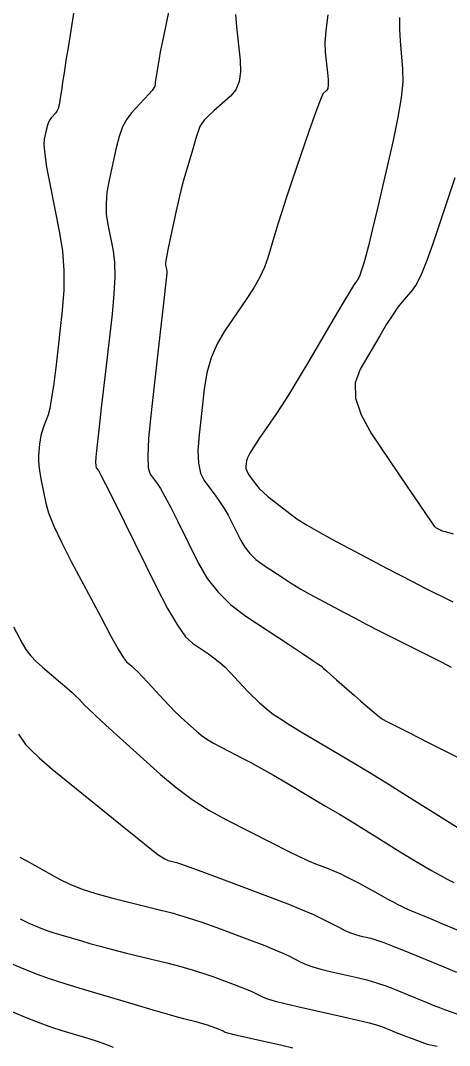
# Model space of a CAD drawing. Extents: x 2082232 to 2083549, y 592624 to 593832.
# Drawn here: x 2083143.4 to 2083166.6, y 593490.8 to 593546.3 of the extents above; entities that cross this region are included whole.
import ezdxf

# ---------------------------------------------------------------- set-up
doc = ezdxf.new("R2010")
doc.units = 0
doc.layers.add('DT_X_Contour_Major', color=7, linetype='Continuous')
doc.layers.add('DT_X_Contour_Minor', color=7, linetype='Continuous')

msp = doc.modelspace()

# ---------------------------------------------------------------- linework, layer by layer
at = {"layer": 'DT_X_Contour_Major'}
for points in [[(2083155.045, 593546.575), (2083155.1, 593545.904), (2083155.306, 593544.105), (2083155.331, 593543.477), (2083155.252, 593542.944), (2083155.07, 593542.505), (2083154.785, 593542.159), (2083153.885, 593541.364), (2083153.585, 593541.088), (2083153.358, 593540.856), (2083153.206, 593540.668), (2083153.127, 593540.524), (2083153.017, 593540.199), (2083152.965, 593540.039), (2083152.892, 593539.804), (2083152.799, 593539.494), (2083152.685, 593539.108), (2083152.353, 593537.98), (2083152.228, 593537.535), (2083152.101, 593537.049), (2083151.973, 593536.52), (2083151.843, 593535.949), (2083151.495, 593534.37), (2083151.383, 593533.842), (2083151.308, 593533.44), (2083151.27, 593533.165), (2083151.268, 593533.017), (2083151.314, 593532.79), (2083151.326, 593532.693), (2083151.329, 593532.571), (2083151.322, 593532.425), (2083151.306, 593532.254), (2083151.249, 593531.764), (2083151.211, 593531.429), (2083151.139, 593530.79), (2083151.032, 593529.848), (2083150.89, 593528.601), (2083150.468, 593524.873), (2083150.347, 593523.626), (2083150.3, 593522.683), (2083150.329, 593522.041), (2083150.432, 593521.703), (2083150.807, 593521.204), (2083150.983, 593520.934), (2083151.228, 593520.499), (2083151.544, 593519.898), (2083151.928, 593519.131), (2083153.048, 593516.867), (2083153.524, 593516.052), (2083154.111, 593515.307), (2083154.809, 593514.63), (2083155.619, 593514.023), (2083157.927, 593512.496), (2083158.687, 593511.992), (2083159.236, 593511.625), (2083159.574, 593511.396), (2083159.701, 593511.304), (2083159.758, 593511.243), (2083159.823, 593511.183), (2083159.972, 593511.05), (2083160.207, 593510.843), (2083160.528, 593510.563), (2083161.497, 593509.718), (2083161.829, 593509.43), (2083162.099, 593509.196), (2083162.307, 593509.019), (2083162.452, 593508.898), (2083162.755, 593508.648), (2083162.857, 593508.565), (2083162.933, 593508.503), (2083162.986, 593508.462), (2083163.014, 593508.442), (2083163.056, 593508.417), (2083163.219, 593508.333), (2083163.679, 593508.1), (2083164.434, 593507.717), (2083165.486, 593507.185), (2083168.684, 593505.567)], [(2083143.384, 593500.975), (2083143.716, 593500.788), (2083144.168, 593500.538), (2083145.531, 593499.785), (2083146.09, 593499.51), (2083146.744, 593499.25), (2083147.494, 593499.005), (2083148.34, 593498.775), (2083150.723, 593498.183), (2083151.597, 593497.954), (2083152.433, 593497.711), (2083153.23, 593497.455), (2083153.987, 593497.184), (2083155.956, 593496.446), (2083156.634, 593496.187), (2083157.189, 593495.965), (2083157.622, 593495.78), (2083157.932, 593495.633), (2083158.597, 593495.288), (2083158.883, 593495.159), (2083159.243, 593495.033), (2083159.676, 593494.908), (2083160.183, 593494.785), (2083161.633, 593494.459), (2083162.168, 593494.328), (2083162.685, 593494.179), (2083163.185, 593494.011), (2083163.667, 593493.826), (2083164.931, 593493.306), (2083165.376, 593493.124), (2083165.765, 593492.968), (2083166.097, 593492.839), (2083166.372, 593492.735), (2083167.032, 593492.492)]]:
    msp.add_lwpolyline(points, dxfattribs=at)
at = {"layer": 'DT_X_Contour_Minor'}
for points in [[(2083146.387, 593547.333), (2083146.002, 593544.907), (2083145.871, 593544.079), (2083145.767, 593543.417), (2083145.691, 593542.919), (2083145.642, 593542.586), (2083145.547, 593541.919), (2083145.506, 593541.689), (2083145.452, 593541.498), (2083145.385, 593541.347), (2083145.305, 593541.235), (2083145.077, 593540.991), (2083144.996, 593540.885), (2083144.926, 593540.748), (2083144.865, 593540.583), (2083144.813, 593540.387), (2083144.69, 593539.826), (2083144.674, 593539.518), (2083144.72, 593539.014), (2083144.827, 593538.314), (2083144.996, 593537.419), (2083145.528, 593534.77), (2083145.687, 593533.762), (2083145.764, 593532.726), (2083145.759, 593531.661), (2083145.673, 593530.567), (2083145.334, 593527.613), (2083145.211, 593526.614), (2083145.098, 593525.831), (2083144.995, 593525.264), (2083144.901, 593524.913), (2083144.663, 593524.266), (2083144.583, 593524.025), (2083144.52, 593523.788), (2083144.474, 593523.554), (2083144.446, 593523.324), (2083144.393, 593522.714), (2083144.388, 593522.458), (2083144.41, 593522.145), (2083144.459, 593521.776), (2083144.537, 593521.35), (2083144.781, 593520.14), (2083144.936, 593519.602), (2083145.217, 593518.896), (2083145.624, 593518.022), (2083146.159, 593516.979), (2083147.752, 593513.975), (2083148.288, 593512.978), (2083148.701, 593512.24), (2083148.991, 593511.762), (2083149.157, 593511.544), (2083149.438, 593511.306), (2083149.571, 593511.184), (2083149.76, 593510.996), (2083150.004, 593510.743), (2083150.303, 593510.423), (2083151.176, 593509.484), (2083151.492, 593509.149), (2083151.785, 593508.848), (2083152.056, 593508.583), (2083152.304, 593508.353), (2083152.936, 593507.785), (2083153.197, 593507.571), (2083153.506, 593507.356), (2083153.864, 593507.14), (2083154.269, 593506.922), (2083155.416, 593506.34), (2083155.89, 593506.091), (2083156.453, 593505.781), (2083157.104, 593505.41), (2083157.843, 593504.977), (2083159.933, 593503.741), (2083160.685, 593503.294), (2083161.373, 593502.88), (2083161.998, 593502.499), (2083162.559, 593502.15), (2083163.971, 593501.265), (2083164.475, 593500.953), (2083164.925, 593500.68), (2083165.323, 593500.445), (2083165.668, 593500.25), (2083166.519, 593499.781), (2083166.87, 593499.595)], [(2083151.461, 593546.888), (2083151.254, 593545.913), (2083151.093, 593545.138), (2083150.979, 593544.565), (2083150.913, 593544.192), (2083150.797, 593543.465), (2083150.759, 593543.22), (2083150.729, 593543.031), (2083150.708, 593542.898), (2083150.697, 593542.82), (2083150.678, 593542.685), (2083150.638, 593542.606), (2083150.533, 593542.467), (2083150.363, 593542.269), (2083150.129, 593542.012), (2083149.416, 593541.249), (2083149.164, 593540.916), (2083148.942, 593540.491), (2083148.751, 593539.973), (2083148.591, 593539.362), (2083148.205, 593537.61), (2083148.092, 593536.968), (2083148.042, 593536.355), (2083148.055, 593535.772), (2083148.132, 593535.218), (2083148.421, 593533.78), (2083148.499, 593533.162), (2083148.516, 593532.388), (2083148.473, 593531.457), (2083148.369, 593530.369), (2083148.012, 593527.257), (2083147.889, 593526.185), (2083147.788, 593525.3), (2083147.708, 593524.604), (2083147.65, 593524.096), (2083147.525, 593522.991), (2083147.489, 593522.622), (2083147.476, 593522.342), (2083147.484, 593522.152), (2083147.515, 593522.052), (2083147.626, 593521.904), (2083147.744, 593521.691), (2083148.015, 593521.16), (2083148.44, 593520.313), (2083149.017, 593519.148), (2083150.76, 593515.622), (2083151.373, 593514.438), (2083151.904, 593513.531), (2083152.352, 593512.9), (2083152.718, 593512.547), (2083153.585, 593511.973), (2083153.902, 593511.749), (2083154.205, 593511.508), (2083154.492, 593511.25), (2083154.764, 593510.974), (2083155.468, 593510.215), (2083155.722, 593509.946), (2083155.955, 593509.709), (2083156.167, 593509.504), (2083156.358, 593509.331), (2083156.84, 593508.911), (2083157.092, 593508.718), (2083157.485, 593508.454), (2083158.02, 593508.118), (2083158.697, 593507.712), (2083160.691, 593506.532), (2083161.487, 593506.056), (2083162.381, 593505.513), (2083163.373, 593504.901), (2083164.462, 593504.222), (2083167.497, 593502.32)], [(2083160.05, 593546.567), (2083159.937, 593545.714), (2083159.888, 593545.036), (2083159.903, 593544.533), (2083160.029, 593543.424), (2083160.063, 593543.053), (2083160.068, 593542.771), (2083160.046, 593542.58), (2083159.995, 593542.478), (2083159.823, 593542.326), (2083159.725, 593542.153), (2083159.559, 593541.748), (2083159.325, 593541.111), (2083159.023, 593540.243), (2083158.129, 593537.618), (2083157.818, 593536.696), (2083157.556, 593535.901), (2083157.342, 593535.232), (2083157.176, 593534.689), (2083156.8, 593533.409), (2083156.621, 593532.908), (2083156.367, 593532.366), (2083156.038, 593531.782), (2083155.633, 593531.157), (2083154.452, 593529.434), (2083154.052, 593528.754), (2083153.736, 593528.004), (2083153.505, 593527.185), (2083153.358, 593526.297), (2083153.079, 593523.836), (2083153.018, 593522.989), (2083153.042, 593522.293), (2083153.153, 593521.748), (2083153.349, 593521.353), (2083153.989, 593520.503), (2083154.222, 593520.177), (2083154.441, 593519.837), (2083154.647, 593519.483), (2083154.84, 593519.114), (2083155.336, 593518.112), (2083155.551, 593517.747), (2083155.827, 593517.407), (2083156.162, 593517.09), (2083156.558, 593516.797), (2083157.692, 593516.047), (2083158.129, 593515.766), (2083158.59, 593515.487), (2083159.075, 593515.208), (2083159.584, 593514.93), (2083160.973, 593514.191), (2083161.524, 593513.902), (2083162.133, 593513.587), (2083162.801, 593513.246), (2083163.527, 593512.881), (2083165.544, 593511.872), (2083166.22, 593511.529), (2083166.736, 593511.256)], [(2083163.929, 593546.418), (2083163.93, 593545.76), (2083163.965, 593545.155), (2083164.103, 593543.613), (2083164.11, 593542.938), (2083164.025, 593542.072), (2083163.85, 593541.014), (2083163.583, 593539.764), (2083162.751, 593536.174), (2083162.47, 593534.973), (2083162.252, 593534.064), (2083162.097, 593533.446), (2083162.005, 593533.12), (2083161.843, 593532.637), (2083161.785, 593532.474), (2083161.733, 593532.344), (2083161.686, 593532.249), (2083161.645, 593532.188), (2083161.543, 593532.07), (2083161.442, 593531.917), (2083161.217, 593531.547), (2083160.868, 593530.96), (2083160.394, 593530.155), (2083158.965, 593527.72), (2083158.455, 593526.861), (2083157.995, 593526.108), (2083157.586, 593525.461), (2083157.228, 593524.922), (2083156.34, 593523.626), (2083156.047, 593523.187), (2083155.834, 593522.841), (2083155.701, 593522.589), (2083155.649, 593522.43), (2083155.615, 593522.13), (2083155.62, 593522.01), (2083155.66, 593521.876), (2083155.735, 593521.727), (2083155.846, 593521.564), (2083156.188, 593521.109), (2083156.341, 593520.928), (2083156.545, 593520.725), (2083156.8, 593520.5), (2083157.106, 593520.253), (2083157.988, 593519.565), (2083158.379, 593519.286), (2083158.891, 593518.962), (2083159.523, 593518.595), (2083160.277, 593518.184), (2083162.448, 593517.03), (2083163.234, 593516.614), (2083163.963, 593516.233), (2083164.636, 593515.887), (2083165.253, 593515.575), (2083166.824, 593514.789)], [(2083166.932, 593537.747), (2083166.624, 593536.811), (2083165.733, 593534.158), (2083165.414, 593533.257), (2083165.127, 593532.544), (2083164.87, 593532.019), (2083164.644, 593531.683), (2083164.082, 593531.036), (2083163.848, 593530.739), (2083163.567, 593530.332), (2083163.238, 593529.816), (2083162.863, 593529.19), (2083161.798, 593527.375), (2083161.537, 593526.647), (2083161.555, 593525.823), (2083161.851, 593524.905), (2083162.426, 593523.89), (2083164.328, 593521.059), (2083164.955, 593520.127), (2083165.411, 593519.456), (2083165.694, 593519.046), (2083165.805, 593518.896), (2083165.872, 593518.843), (2083165.898, 593518.824), (2083165.926, 593518.806), (2083165.955, 593518.788), (2083165.986, 593518.77), (2083166.072, 593518.725), (2083166.103, 593518.708), (2083166.131, 593518.693), (2083166.158, 593518.68), (2083166.182, 593518.667), (2083166.244, 593518.637), (2083166.404, 593518.59), (2083166.837, 593518.475)], [(2083143.034, 593513.44), (2083143.507, 593512.548), (2083143.708, 593512.217), (2083143.958, 593511.89), (2083144.255, 593511.57), (2083144.601, 593511.255), (2083145.586, 593510.422), (2083145.924, 593510.132), (2083146.2, 593509.889), (2083146.413, 593509.692), (2083146.563, 593509.541), (2083146.88, 593509.2), (2083147.087, 593508.994), (2083147.473, 593508.634), (2083148.037, 593508.119), (2083148.779, 593507.449), (2083150.995, 593505.456), (2083151.839, 593504.743), (2083152.708, 593504.099), (2083153.603, 593503.522), (2083154.524, 593503.014), (2083157.013, 593501.751), (2083157.861, 593501.324), (2083158.54, 593500.993), (2083159.049, 593500.755), (2083159.389, 593500.612), (2083160.069, 593500.357), (2083160.315, 593500.261), (2083160.546, 593500.164), (2083160.76, 593500.067), (2083160.958, 593499.969), (2083161.465, 593499.706), (2083161.67, 593499.598), (2083161.905, 593499.472), (2083162.171, 593499.328), (2083162.467, 593499.166), (2083163.298, 593498.708), (2083163.588, 593498.55), (2083163.835, 593498.419), (2083164.04, 593498.316), (2083164.202, 593498.24), (2083164.578, 593498.074), (2083164.794, 593497.982), (2083165.16, 593497.828), (2083165.676, 593497.614), (2083166.343, 593497.34), (2083168.321, 593496.526)], [(2083143.297, 593507.63), (2083143.689, 593507.079), (2083143.947, 593506.793), (2083144.428, 593506.349), (2083145.131, 593505.746), (2083146.058, 593504.985), (2083148.824, 593502.744), (2083149.74, 593502.003), (2083150.415, 593501.464), (2083150.847, 593501.125), (2083151.037, 593500.986), (2083151.221, 593500.885), (2083151.294, 593500.848), (2083151.377, 593500.814), (2083151.47, 593500.784), (2083151.571, 593500.756), (2083151.854, 593500.685), (2083152.077, 593500.613), (2083152.534, 593500.451), (2083153.224, 593500.196), (2083154.148, 593499.851), (2083156.924, 593498.81), (2083157.879, 593498.445), (2083158.661, 593498.133), (2083159.271, 593497.872), (2083159.709, 593497.664), (2083160.646, 593497.178), (2083160.981, 593497.012), (2083161.283, 593496.88), (2083161.552, 593496.781), (2083161.788, 593496.715), (2083162.372, 593496.583), (2083162.659, 593496.501), (2083163.079, 593496.354), (2083163.632, 593496.142), (2083164.32, 593495.864), (2083166.332, 593495.037), (2083167.014, 593494.758)], [(2083143.402, 593497.645), (2083143.644, 593497.504), (2083143.856, 593497.401), (2083144.381, 593497.18), (2083144.606, 593497.092), (2083144.884, 593496.994), (2083145.216, 593496.886), (2083145.603, 593496.768), (2083146.706, 593496.439), (2083147.169, 593496.306), (2083147.733, 593496.153), (2083148.396, 593495.98), (2083149.159, 593495.788), (2083151.328, 593495.249), (2083152.094, 593495.052), (2083152.766, 593494.864), (2083153.343, 593494.686), (2083153.826, 593494.518), (2083154.989, 593494.081), (2083155.389, 593493.929), (2083155.716, 593493.798), (2083155.972, 593493.689), (2083156.155, 593493.601), (2083156.548, 593493.398), (2083156.785, 593493.307), (2083157.203, 593493.186), (2083157.8, 593493.035), (2083158.578, 593492.855), (2083160.893, 593492.335), (2083161.677, 593492.155), (2083162.291, 593492.003), (2083162.737, 593491.881), (2083163.015, 593491.787), (2083163.529, 593491.575), (2083163.738, 593491.491), (2083163.981, 593491.397), (2083164.256, 593491.292), (2083164.564, 593491.177), (2083165.431, 593490.858), (2083165.977, 593490.742)], [(2083142.335, 593495.455), (2083143.678, 593494.889), (2083144.252, 593494.664), (2083144.963, 593494.414), (2083145.813, 593494.137), (2083146.802, 593493.835), (2083149.623, 593492.994), (2083150.58, 593492.71), (2083151.334, 593492.49), (2083151.886, 593492.333), (2083152.237, 593492.24), (2083152.9, 593492.075), (2083153.135, 593492.014), (2083153.341, 593491.957), (2083153.518, 593491.902), (2083153.665, 593491.851), (2083154.021, 593491.717), (2083154.144, 593491.67), (2083154.244, 593491.63), (2083154.322, 593491.597), (2083154.378, 593491.57), (2083154.499, 593491.508), (2083154.618, 593491.469), (2083154.885, 593491.401), (2083155.301, 593491.303), (2083155.865, 593491.174), (2083157.566, 593490.792), (2083158.165, 593490.656)], [(2083142.975, 593492.599), (2083143.751, 593492.281), (2083144.455, 593492.009), (2083145.087, 593491.783), (2083145.649, 593491.603), (2083147.051, 593491.185), (2083147.556, 593491.026), (2083148.017, 593490.861), (2083148.437, 593490.691)]]:
    msp.add_lwpolyline(points, dxfattribs=at)

doc.saveas('drawing.dxf')
